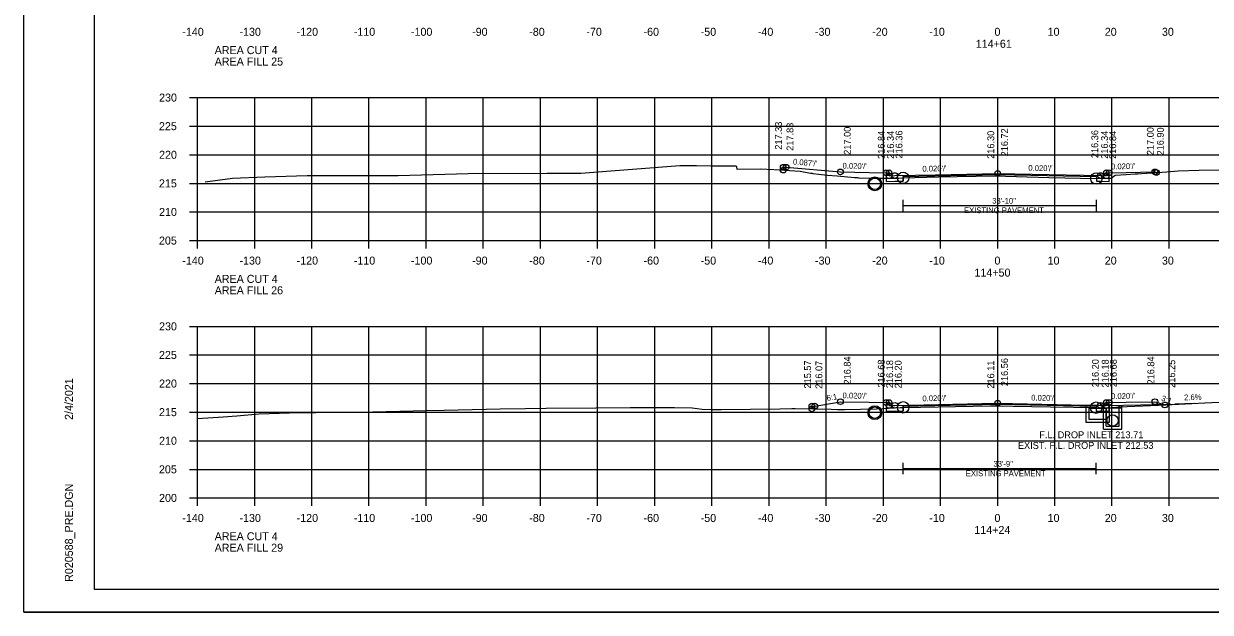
# Model space of a CAD drawing. Extents: x 1368968 to 1369915, y 377395 to 380381.
# Drawn here: x 1369581.4 to 1369789, y 378461.4 to 378564.3 of the extents above; entities that cross this region are included whole.
import ezdxf

# ---------------------------------------------------------------- set-up
doc = ezdxf.new("R2010")
doc.units = 0
for name, color, linetype in [('Default', 7, 'Continuous'), ('S_BORDER_NO_PLOT', 7, 'Continuous'), ('S_BREAKLINE_ANNOT', 7, 'Continuous'), ('S_BRIDGE', 7, 'Continuous'), ('S_BRIDGE_ANNOT', 7, 'Continuous'), ('S_CONTOUR_MAJOR', 7, 'Continuous'), ('S_CROSS_DRAIN', 7, 'Continuous'), ('S_CTL_TABLE', 7, 'Continuous'), ('S_CURB_ANNOT', 7, 'Continuous'), ('S_DITCHLINE_ANNOT', 7, 'Continuous'), ('S_DROP_INLET', 7, 'Continuous'), ('S_EXIST_ROW_ANNOT', 7, 'Continuous'), ('S_EXISTING_ALIGNMENT_ANNOT', 7, 'Continuous'), ('S_FENCE', 7, 'Continuous')]:
    doc.layers.add(name, color=color, linetype=linetype)

msp = doc.modelspace()

# ---------------------------------------------------------------- linework, layer by layer
at = {"layer": 'Default'}
for p, q in [((1369735.23, 378537.59), (1369735.23, 378536.76)), ((1369735.25, 378497.42), (1369735.25, 378496.59)), ((1369770.28, 378493.4), (1369770.28, 378497.1)), ((1369770.28, 378497.1), (1369773.53, 378497.1)), ((1369770.78, 378493.9), (1369770.78, 378497.06)), ((1369773.03, 378493.9), (1369773.03, 378497.1)), ((1369773.53, 378493.4), (1369773.53, 378497.1)), ((1369770.28, 378493.4), (1369773.53, 378493.4)), ((1369770.78, 378493.9), (1369773.03, 378493.9))]:
    msp.add_line(p, q, dxfattribs=at)
msp.add_circle((1369771.89, 378494.91), 1, dxfattribs=at)
at = {"layer": 'S_BORDER_NO_PLOT'}
for points in [[(1369732.27, 378538.21), (1369732.28, 378536.7), (1369733.78, 378536.73), (1369735.23, 378536.76), (1369735.23, 378537.59), (1369751.78, 378537.92), (1369769.05, 378537.57), (1369769.05, 378536.74), (1369769.78, 378536.73), (1369771.28, 378536.7), (1369771.29, 378538.21)], [(1369732.27, 378498.05), (1369732.28, 378496.54), (1369733.78, 378496.57), (1369735.25, 378496.59), (1369735.25, 378497.42), (1369751.78, 378497.76), (1369769, 378497.41), (1369769, 378496.58), (1369769.78, 378496.57), (1369771.28, 378496.54), (1369771.29, 378498.05)]]:
    msp.add_lwpolyline(points, dxfattribs=at)
at = {"layer": 'S_BREAKLINE_ANNOT'}
for p, q in [((1369610.38, 378551.37), (1369611.78, 378551.37)), ((1369611.78, 378526.37), (1369611.78, 378551.37)), ((1369610.38, 378546.37), (1369611.78, 378546.37)), ((1369610.38, 378541.37), (1369611.78, 378541.37)), ((1369610.38, 378536.37), (1369611.78, 378536.37)), ((1369610.38, 378531.37), (1369611.78, 378531.37)), ((1369610.38, 378526.37), (1369611.78, 378526.37)), ((1369611.78, 378526.37), (1369891.78, 378526.37)), ((1369611.78, 378524.97), (1369611.78, 378526.37)), ((1369621.78, 378524.97), (1369621.78, 378526.37)), ((1369631.78, 378524.97), (1369631.78, 378526.37)), ((1369641.78, 378524.97), (1369641.78, 378526.37)), ((1369651.78, 378524.97), (1369651.78, 378526.37)), ((1369661.78, 378524.97), (1369661.78, 378526.37)), ((1369671.78, 378524.97), (1369671.78, 378526.37)), ((1369681.78, 378524.97), (1369681.78, 378526.37)), ((1369691.78, 378524.97), (1369691.78, 378526.37)), ((1369701.78, 378524.97), (1369701.78, 378526.37)), ((1369711.78, 378524.97), (1369711.78, 378526.37)), ((1369721.78, 378524.97), (1369721.78, 378526.37)), ((1369731.78, 378524.97), (1369731.78, 378526.37)), ((1369741.78, 378524.97), (1369741.78, 378526.37)), ((1369751.78, 378524.97), (1369751.78, 378526.37)), ((1369761.78, 378524.97), (1369761.78, 378526.37)), ((1369771.78, 378524.97), (1369771.78, 378526.37)), ((1369781.78, 378524.97), (1369781.78, 378526.37)), ((1369610.38, 378511.37), (1369611.78, 378511.37)), ((1369611.78, 378481.37), (1369611.78, 378511.37)), ((1369610.38, 378506.37), (1369611.78, 378506.37)), ((1369610.38, 378501.37), (1369611.78, 378501.37)), ((1369610.38, 378496.37), (1369611.78, 378496.37)), ((1369610.38, 378491.37), (1369611.78, 378491.37)), ((1369610.38, 378486.37), (1369611.78, 378486.37)), ((1369610.38, 378481.37), (1369611.78, 378481.37)), ((1369611.78, 378481.37), (1369891.78, 378481.37)), ((1369611.78, 378479.97), (1369611.78, 378481.37)), ((1369621.78, 378479.97), (1369621.78, 378481.37)), ((1369631.78, 378479.97), (1369631.78, 378481.37)), ((1369641.78, 378479.97), (1369641.78, 378481.37)), ((1369651.78, 378479.97), (1369651.78, 378481.37)), ((1369661.78, 378479.97), (1369661.78, 378481.37)), ((1369671.78, 378479.97), (1369671.78, 378481.37)), ((1369681.78, 378479.97), (1369681.78, 378481.37)), ((1369691.78, 378479.97), (1369691.78, 378481.37)), ((1369701.78, 378479.97), (1369701.78, 378481.37)), ((1369711.78, 378479.97), (1369711.78, 378481.37)), ((1369721.78, 378479.97), (1369721.78, 378481.37)), ((1369731.78, 378479.97), (1369731.78, 378481.37)), ((1369741.78, 378479.97), (1369741.78, 378481.37)), ((1369751.78, 378479.97), (1369751.78, 378481.37)), ((1369761.78, 378479.97), (1369761.78, 378481.37)), ((1369771.78, 378479.97), (1369771.78, 378481.37)), ((1369781.78, 378479.97), (1369781.78, 378481.37))]:
    msp.add_line(p, q, dxfattribs=at)
at = {"layer": 'S_BRIDGE_ANNOT'}
for p, q in [((1369593.78, 378465.37), (1369593.78, 378670.83)), ((1369593.78, 378465.37), (1369593.78, 378465.37)), ((1369909.96, 378465.37), (1369593.78, 378465.37))]:
    msp.add_line(p, q, dxfattribs=at)
at = {"layer": 'S_CROSS_DRAIN'}
for p, q in [((1369735.23, 378532.48), (1369761.55, 378532.48)), ((1369735.23, 378532.48), (1369769.05, 378532.48)), ((1369770.78, 378497.55), (1369782.77, 378497.79)), ((1369786.2, 378497.88), (1369782.77, 378497.79)), ((1369735.25, 378486.52), (1369769, 378486.52))]:
    msp.add_line(p, q, dxfattribs=at)
at = {"layer": 'S_CTL_TABLE'}
for points in [[(1369613.09, 378536.66), (1369617.89, 378537.25), (1369623.53, 378537.53), (1369630.99, 378537.75), (1369641.22, 378537.76), (1369646.9, 378537.74), (1369659.16, 378538.09), (1369672.98, 378538.18), (1369678.86, 378538.18), (1369696.17, 378539.48), (1369699.06, 378539.47), (1369701.59, 378539.46), (1369706.02, 378539.42), (1369706.06, 378539.28), (1369706.14, 378538.87), (1369710.21, 378538.93), (1369712.59, 378538.82), (1369717.2, 378538.48), (1369717.83, 378538.39), (1369718.18, 378538.31), (1369719.06, 378538.17), (1369719.34, 378538.13), (1369719.45, 378538.11), (1369720.46, 378537.97), (1369722.02, 378537.82), (1369723.67, 378537.66), (1369726.72, 378537.42), (1369727.24, 378537.37), (1369727.45, 378537.35), (1369727.54, 378537.35), (1369730.17, 378537.27), (1369733.26, 378537.27), (1369734.47, 378537.3), (1369735.23, 378537.35), (1369741.45, 378537.49), (1369751.28, 378537.68), (1369760.76, 378537.42), (1369769.05, 378537.23), (1369770.2, 378537.26), (1369770.99, 378537.28), (1369771.66, 378537.29), (1369772.08, 378537.61), (1369772.32, 378537.79), (1369774.27, 378537.92), (1369775.85, 378538.01), (1369776.29, 378538.05), (1369776.95, 378538.09), (1369781.39, 378538.39), (1369783.34, 378538.54), (1369787.06, 378538.66), (1369790.52, 378538.73)], [(1369611.78, 378495.27), (1369616.26, 378495.54), (1369618.68, 378495.74), (1369622.57, 378496.06), (1369627.79, 378496.26), (1369637.15, 378496.36), (1369642.44, 378496.44), (1369651.86, 378496.67), (1369654.93, 378496.71), (1369664.71, 378496.94), (1369669.14, 378497.02), (1369672.79, 378497.07), (1369681.47, 378497.14), (1369687.46, 378497.19), (1369691.63, 378497.18), (1369695.22, 378497.19), (1369698.33, 378497.12), (1369700.08, 378496.92), (1369701.81, 378496.82), (1369703.41, 378496.86), (1369713.68, 378496.95), (1369715.76, 378497), (1369715.91, 378497), (1369716.24, 378497), (1369716.32, 378497), (1369716.36, 378497), (1369722.65, 378496.87), (1369722.66, 378496.87), (1369723.75, 378496.83), (1369724.97, 378496.83), (1369730.56, 378496.94), (1369734.8, 378497.16), (1369735.25, 378497.21), (1369750.55, 378497.48), (1369751.18, 378497.49), (1369751.24, 378497.49), (1369761.01, 378497.3), (1369769, 378497.16), (1369769.08, 378497.15), (1369770.78, 378497.08), (1369771.9, 378497.19), (1369773.01, 378497.32), (1369779.9, 378497.58), (1369781.1, 378497.62), (1369781.15, 378497.62), (1369781.18, 378497.63), (1369781.2, 378497.63), (1369788.03, 378497.97), (1369805.48, 378498.83)]]:
    msp.add_lwpolyline(points, dxfattribs=at)
at = {"layer": 'S_CURB_ANNOT'}
for points in [[(1369714.27, 378538.69), (1369714.27, 378539.19), (1369714.77, 378539.19), (1369724.27, 378538.37), (1369729.27, 378538.27), (1369732.27, 378538.21), (1369732.58, 378538.21), (1369732.77, 378538.21), (1369732.78, 378537.71), (1369733.78, 378537.73), (1369740.91, 378537.87), (1369751.78, 378538.09), (1369769.78, 378537.73), (1369770.78, 378537.71), (1369770.79, 378538.21), (1369770.91, 378538.21), (1369771.29, 378538.21), (1369774.29, 378538.27), (1369779.29, 378538.37), (1369779.46, 378538.31), (1369779.57, 378538.27)], [(1369719.27, 378496.94), (1369719.27, 378497.44), (1369719.77, 378497.44), (1369724.27, 378498.2), (1369729.27, 378498.1), (1369732.27, 378498.04), (1369732.42, 378498.04), (1369732.77, 378498.04), (1369732.78, 378497.54), (1369733.78, 378497.56), (1369751.6, 378497.92), (1369751.78, 378497.92), (1369769.78, 378497.56), (1369770.78, 378497.54), (1369770.79, 378498.04), (1369771.14, 378498.04), (1369771.29, 378498.04), (1369774.29, 378498.1), (1369779.29, 378498.2), (1369779.56, 378498.11), (1369781.04, 378497.62)]]:
    msp.add_lwpolyline(points, dxfattribs=at)
at = {"layer": 'S_DITCHLINE_ANNOT'}
for p, q in [((1369611.78, 378551.37), (1369891.78, 378551.37)), ((1369611.78, 378526.37), (1369611.78, 378551.37)), ((1369621.78, 378526.37), (1369621.78, 378551.37)), ((1369631.78, 378526.37), (1369631.78, 378551.37)), ((1369641.78, 378526.37), (1369641.78, 378551.37)), ((1369651.78, 378526.37), (1369651.78, 378551.37)), ((1369661.78, 378526.37), (1369661.78, 378551.37)), ((1369671.78, 378526.37), (1369671.78, 378551.37)), ((1369681.78, 378526.37), (1369681.78, 378551.37)), ((1369691.78, 378526.37), (1369691.78, 378551.37)), ((1369701.78, 378526.37), (1369701.78, 378551.37)), ((1369711.78, 378526.37), (1369711.78, 378551.37)), ((1369721.78, 378526.37), (1369721.78, 378551.37)), ((1369731.78, 378526.37), (1369731.78, 378551.37)), ((1369741.78, 378526.37), (1369741.78, 378551.37)), ((1369751.78, 378526.37), (1369751.78, 378551.37)), ((1369761.78, 378526.37), (1369761.78, 378551.37)), ((1369771.78, 378526.37), (1369771.78, 378551.37)), ((1369781.78, 378526.37), (1369781.78, 378551.37)), ((1369611.78, 378546.37), (1369891.78, 378546.37)), ((1369611.78, 378541.37), (1369891.78, 378541.37)), ((1369611.78, 378536.37), (1369891.78, 378536.37)), ((1369611.78, 378531.37), (1369891.78, 378531.37)), ((1369611.78, 378526.37), (1369891.78, 378526.37)), ((1369611.78, 378511.37), (1369891.78, 378511.37)), ((1369611.78, 378481.37), (1369611.78, 378511.37)), ((1369621.78, 378481.37), (1369621.78, 378511.37)), ((1369631.78, 378481.37), (1369631.78, 378511.37)), ((1369641.78, 378481.37), (1369641.78, 378511.37)), ((1369651.78, 378481.37), (1369651.78, 378511.37)), ((1369661.78, 378481.37), (1369661.78, 378511.37)), ((1369671.78, 378481.37), (1369671.78, 378511.37)), ((1369681.78, 378481.37), (1369681.78, 378511.37)), ((1369691.78, 378481.37), (1369691.78, 378511.37)), ((1369701.78, 378481.37), (1369701.78, 378511.37)), ((1369711.78, 378481.37), (1369711.78, 378511.37)), ((1369721.78, 378481.37), (1369721.78, 378511.37)), ((1369731.78, 378481.37), (1369731.78, 378511.37)), ((1369741.78, 378481.37), (1369741.78, 378511.37)), ((1369751.78, 378481.37), (1369751.78, 378511.37)), ((1369761.78, 378481.37), (1369761.78, 378511.37)), ((1369771.78, 378481.37), (1369771.78, 378511.37)), ((1369781.78, 378481.37), (1369781.78, 378511.37)), ((1369611.78, 378506.37), (1369891.78, 378506.37)), ((1369611.78, 378501.37), (1369891.78, 378501.37)), ((1369611.78, 378496.37), (1369891.78, 378496.37)), ((1369611.78, 378491.37), (1369891.78, 378491.37)), ((1369611.78, 378486.37), (1369891.78, 378486.37)), ((1369611.78, 378481.37), (1369891.78, 378481.37))]:
    msp.add_line(p, q, dxfattribs=at)
at = {"layer": 'S_DROP_INLET'}
msp.add_line((1369581.38, 378461.39), (1369914.71, 378461.39), dxfattribs=at)
for points in [[(1369581.37, 378674.72), (1369914.71, 378674.72), (1369914.71, 378461.38), (1369581.37, 378461.38)], [(1369827.7, 378670.83), (1369827.7, 378660.95), (1369863.43, 378660.95), (1369863.43, 378658.03), (1369886.63, 378658.03), (1369886.63, 378633.69), (1369909.96, 378633.69), (1369909.96, 378465.37), (1369593.78, 378465.37), (1369593.78, 378670.83)]]:
    msp.add_lwpolyline(points, close=True, dxfattribs=at)
for centre, radius in [((1369714.27, 378539.19), 0.5), ((1369714.27, 378538.69), 0.5), ((1369714.77, 378539.19), 0.5), ((1369724.27, 378538.37), 0.5), ((1369732.27, 378538.21), 0.5), ((1369732.77, 378538.21), 0.5), ((1369732.78, 378537.71), 0.5), ((1369733.78, 378537.73), 0.5), ((1369733.78, 378537.73), 0.5), ((1369735.23, 378537.35), 1), ((1369751.78, 378538.09), 0.5), ((1369769.05, 378537.23), 1), ((1369769.78, 378537.73), 0.5), ((1369769.78, 378537.73), 0.5), ((1369770.78, 378537.71), 0.5), ((1369770.79, 378538.21), 0.5), ((1369771.29, 378538.21), 0.5), ((1369779.29, 378538.37), 0.5), ((1369779.57, 378538.27), 0.5), ((1369730.28, 378536.3), 1.21), ((1369724.27, 378498.2), 0.5), ((1369732.27, 378498.04), 0.5), ((1369732.77, 378498.04), 0.5), ((1369751.78, 378497.92), 0.5), ((1369770.79, 378498.04), 0.5), ((1369771.29, 378498.04), 0.5), ((1369779.29, 378498.2), 0.5), ((1369719.27, 378497.44), 0.5), ((1369719.27, 378496.94), 0.5), ((1369719.77, 378497.44), 0.5), ((1369730.28, 378496.28), 1.21), ((1369732.78, 378497.54), 0.5), ((1369733.78, 378497.56), 0.5), ((1369733.78, 378497.56), 0.5), ((1369735.25, 378497.21), 1), ((1369769, 378497.16), 1), ((1369769.78, 378497.56), 0.5), ((1369769.78, 378497.56), 0.5), ((1369770.78, 378497.54), 0.5), ((1369781.04, 378497.62), 0.5)]:
    msp.add_circle(centre, radius, dxfattribs=at)
at = {"layer": 'S_EXIST_ROW_ANNOT'}
for p, q in [((1369735.23, 378531.48), (1369735.23, 378533.48)), ((1369735.23, 378531.48), (1369735.23, 378533.48)), ((1369769.05, 378531.48), (1369769.05, 378533.48)), ((1369773.03, 378497.1), (1369773.03, 378497.59)), ((1369773.53, 378497.1), (1369773.53, 378497.6)), ((1369735.25, 378485.52), (1369735.25, 378487.52)), ((1369769, 378485.52), (1369769, 378487.52))]:
    msp.add_line(p, q, dxfattribs=at)
for points in [[(1369769.28, 378497.58), (1369771.28, 378497.58), (1369771.28, 378494.58), (1369769.28, 378494.58), (1369767.28, 378494.58), (1369767.28, 378497.58)], [(1369769.28, 378497.08), (1369770.78, 378497.08), (1369770.78, 378495.08), (1369769.28, 378495.08), (1369767.78, 378495.08), (1369767.78, 378497.08)]]:
    msp.add_lwpolyline(points, close=True, dxfattribs=at)
for centre in [(1369730.28, 378536.3), (1369730.28, 378496.28)]:
    msp.add_circle(centre, 1, dxfattribs=at)
at = {"layer": 'S_EXISTING_ALIGNMENT_ANNOT'}
for p, q in [((1369751.78, 378537.66), (1369751.78, 378547.66)), ((1369751.78, 378497.48), (1369751.78, 378507.48))]:
    msp.add_line(p, q, dxfattribs=at)

# ---------------------------------------------------------------- texts
at = {"layer": 'S_BRIDGE'}
for s, p in [('-140', (1369609.12, 378562.17)), ('-130', (1369619.12, 378562.17)), ('-120', (1369629.12, 378562.17)), ('-110', (1369639.12, 378562.17)), ('-100', (1369649.12, 378562.17)), ('-90', (1369659.82, 378562.17)), ('-80', (1369669.82, 378562.17)), ('-70', (1369679.82, 378562.17)), ('-60', (1369689.82, 378562.17)), ('-50', (1369699.82, 378562.17)), ('-40', (1369709.82, 378562.17)), ('-30', (1369719.82, 378562.17)), ('-20', (1369729.82, 378562.17)), ('-10', (1369739.82, 378562.17)), ('0', (1369751.22, 378562.17)), ('10', (1369760.52, 378562.17)), ('20', (1369770.52, 378562.17)), ('30', (1369780.52, 378562.17)), ('114+61', (1369747.95, 378560.07)), ('AREA CUT 4', (1369614.78, 378558.97)), ('AREA FILL 25', (1369614.78, 378556.97)), ('230', (1369605.05, 378550.67)), ('225', (1369605.03, 378545.67)), ('220', (1369605.05, 378540.67)), ('215', (1369605.03, 378535.67)), ('210', (1369605.05, 378530.67)), ('205', (1369605.03, 378525.67)), ('-140', (1369609.12, 378522.17)), ('-130', (1369619.12, 378522.17)), ('-120', (1369629.12, 378522.17)), ('-110', (1369639.12, 378522.17)), ('-100', (1369649.12, 378522.17)), ('-90', (1369659.82, 378522.17)), ('-80', (1369669.82, 378522.17)), ('-70', (1369679.82, 378522.17)), ('-60', (1369689.82, 378522.17)), ('-50', (1369699.82, 378522.17)), ('-40', (1369709.82, 378522.17)), ('-30', (1369719.82, 378522.17)), ('-20', (1369729.82, 378522.17)), ('-10', (1369739.82, 378522.17)), ('0', (1369751.22, 378522.17)), ('10', (1369760.52, 378522.17)), ('20', (1369770.52, 378522.17)), ('30', (1369780.52, 378522.17)), ('114+50', (1369747.72, 378520.07)), ('AREA CUT 4', (1369614.78, 378518.97)), ('AREA FILL 26', (1369614.78, 378516.97)), ('230', (1369605.05, 378510.67)), ('225', (1369605.03, 378505.67)), ('220', (1369605.05, 378500.67)), ('215', (1369605.03, 378495.67)), ('210', (1369605.05, 378490.67)), ('205', (1369605.03, 378485.67)), ('200', (1369605.05, 378480.67)), ('-140', (1369609.12, 378477.17)), ('-130', (1369619.12, 378477.17)), ('-120', (1369629.12, 378477.17)), ('-110', (1369639.12, 378477.17)), ('-100', (1369649.12, 378477.17)), ('-90', (1369659.82, 378477.17)), ('-80', (1369669.82, 378477.17)), ('-70', (1369679.82, 378477.17)), ('-60', (1369689.82, 378477.17)), ('-50', (1369699.82, 378477.17)), ('-40', (1369709.82, 378477.17)), ('-30', (1369719.82, 378477.17)), ('-20', (1369729.82, 378477.17)), ('-10', (1369739.82, 378477.17)), ('0', (1369751.22, 378477.17)), ('10', (1369760.52, 378477.17)), ('20', (1369770.52, 378477.17)), ('30', (1369780.52, 378477.17)), ('114+24', (1369747.7, 378475.07)), ('AREA CUT 4', (1369614.78, 378473.97)), ('AREA FILL 29', (1369614.78, 378471.97))]:
    msp.add_text(s, height=1.4, dxfattribs=at).set_placement(p)
at = {"layer": 'S_BRIDGE_ANNOT'}
for s, p in [('2/4/2021', (1369589.97, 378495.01)), ('R020588_PRE.DGN', (1369589.97, 378466.69))]:
    msp.add_text(s, height=1.4, rotation=90, dxfattribs=at).set_placement(p)
at = {"layer": 'S_CONTOUR_MAJOR'}
for s, p in [('F.L. DROP INLET 213.71', (1369759.07, 378491.81)), ('EXIST. F.L. DROP INLET 212.53', (1369755.32, 378489.95))]:
    msp.add_text(s, height=1.2, dxfattribs=at).set_placement(p)
at = {"layer": 'S_CROSS_DRAIN'}
msp.add_text('2.6%', height=1, rotation=1.5086, dxfattribs=at).set_placement((1369784.41, 378498.44))
at = {"layer": 'S_EXIST_ROW_ANNOT'}
for s, p in [('33\'-10"', (1369750.82, 378532.82)), ('EXISTING PAVEMENT', (1369745.89, 378531.16)), ('EXISTING PAVEMENT', (1369746.2, 378485.17)), ('33\'-9"', (1369751.04, 378486.84))]:
    msp.add_text(s, height=1, dxfattribs=at).set_placement(p)
at = {"layer": 'S_EXISTING_ALIGNMENT_ANNOT'}
for s, p in [('217.33', (1369714.03, 378542.26)), ('217.83', (1369716.04, 378542.07)), ('217.00', (1369726.07, 378541.37)), ('217.00', (1369779.09, 378541.3)), ('216.90', (1369780.85, 378541.25)), ('216.84', (1369732.02, 378540.65)), ('216.34', (1369733.63, 378540.65)), ('216.36', (1369735.12, 378540.71)), ('216.30', (1369751.18, 378540.66)), ('216.72', (1369753.58, 378541.09)), ('216.36', (1369769.37, 378540.78)), ('216.34', (1369771.07, 378540.67)), ('216.84', (1369772.51, 378540.64)), ('215.57', (1369719.12, 378500.51)), ('216.07', (1369721.1, 378500.44)), ('216.84', (1369726.07, 378501.2)), ('216.68', (1369732.02, 378500.66)), ('216.18', (1369733.49, 378500.56)), ('216.20', (1369734.98, 378500.53)), ('216.11', (1369751.18, 378500.48)), ('216.56', (1369753.58, 378500.92)), ('216.20', (1369769.47, 378500.73)), ('216.18', (1369771.2, 378500.69)), ('216.68', (1369772.63, 378500.72)), ('216.84', (1369779.18, 378501.2)), ('216.25', (1369782.84, 378500.62))]:
    msp.add_text(s, height=1.2, rotation=90, dxfattribs=at).set_placement(p)
at = {"layer": 'S_FENCE'}
for s, rotation, p in [("0.087'/'", 355.0186, (1369715.93, 378539.69)), ("0.020'/'", 358.8543, (1369724.63, 378538.96)), ("0.020'/'", 1.1457, (1369771.63, 378538.81)), ("0.020'/'", 1.1458, (1369738.62, 378538.42)), ("0.020'/'", 358.8542, (1369757.14, 378538.58)), ('6:1', 9.6336, (1369721.93, 378498.32)), ("0.020'/'", 358.8542, (1369724.63, 378498.8)), ("0.020'/'", 1.1458, (1369738.62, 378498.26)), ("0.020'/'", 358.8543, (1369757.64, 378498.41)), ("0.020'/'", 1.1458, (1369771.63, 378498.65)), ('3:1', 341.5857, (1369780.32, 378498.39))]:
    msp.add_text(s, height=1, rotation=rotation, dxfattribs=at).set_placement(p)

doc.saveas('drawing.dxf')
